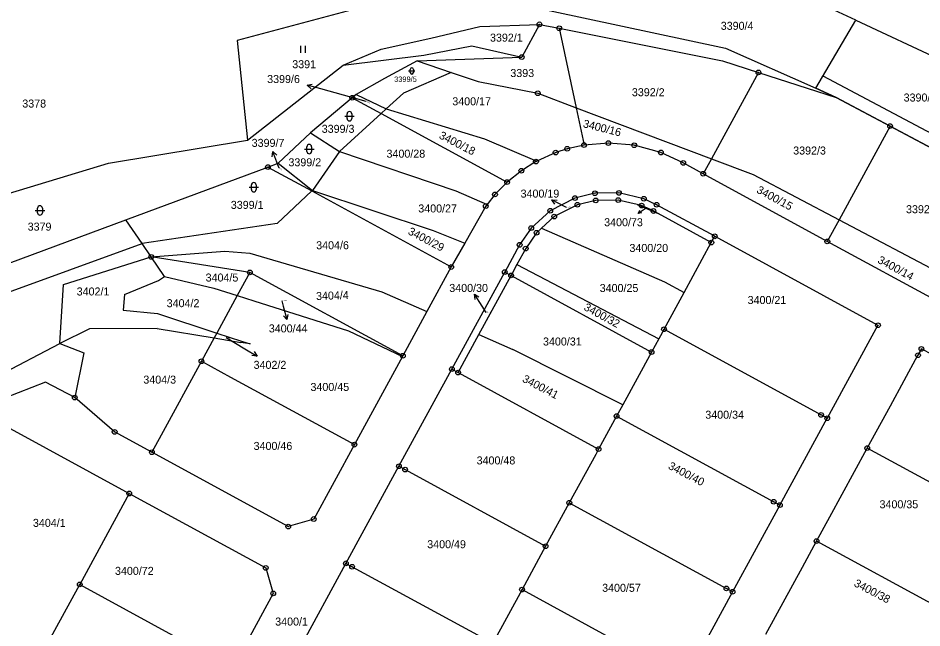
# Model space of a CAD drawing. Extents: x -593183 to -588034, y -1130415 to -1124994.
# Drawn here: x -592522.3 to -592330.3, y -1128677.9 to -1128548.3 of the extents above; entities that cross this region are included whole.
import ezdxf

# ---------------------------------------------------------------- set-up
doc = ezdxf.new("R2010")
doc.units = 0
for name, color, linetype in [('Vrstva 1', 7, 'Continuous'), ('Vrstva 16', 7, 'Continuous'), ('Vrstva 18', 7, 'Continuous'), ('Vrstva 24', 7, 'Continuous'), ('Vrstva 25', 7, 'Continuous'), ('Vrstva 27', 7, 'Continuous')]:
    doc.layers.add(name, color=color, linetype=linetype)

msp = doc.modelspace()

# ---------------------------------------------------------------- linework, layer by layer
at = {"layer": 'Vrstva 1'}
for p, q in [((-592444.93, -1128544.83), (-592475.73, -1128553.1)), ((-592409.47, -1128546.67), (-592372.05, -1128554.68)), ((-592344.36, -1128548.74), (-592348.97, -1128546.63)), ((-592424.17, -1128550.07), (-592411.54, -1128549.64)), ((-592411.54, -1128549.64), (-592415.29, -1128556.59)), ((-592411.54, -1128549.64), (-592407.33, -1128550.48)), ((-592352.84, -1128563.2), (-592344.36, -1128548.74)), ((-592344.36, -1128548.74), (-592317.13, -1128561.48)), ((-592434.59, -1128552.58), (-592424.17, -1128550.07)), ((-592407.33, -1128550.48), (-592372.63, -1128557.42)), ((-592407.33, -1128550.48), (-592403.74, -1128567.36)), ((-592475.73, -1128553.1), (-592473.56, -1128574.25)), ((-592445.18, -1128554.94), (-592434.59, -1128552.58)), ((-592453.26, -1128558.33), (-592445.18, -1128554.94)), ((-592436.12, -1128556.2), (-592425.92, -1128554.2)), ((-592425.92, -1128554.2), (-592415.29, -1128556.59)), ((-592372.05, -1128554.68), (-592352.84, -1128563.2)), ((-592453.26, -1128558.33), (-592436.12, -1128556.2)), ((-592437.49, -1128557.37), (-592444.47, -1128561.15)), ((-592437.49, -1128557.37), (-592415.29, -1128556.59)), ((-592437.49, -1128557.37), (-592430.27, -1128559.85)), ((-592372.63, -1128557.42), (-592365.02, -1128559.87)), ((-592473.56, -1128574.25), (-592453.26, -1128558.33)), ((-592444.47, -1128561.15), (-592450.44, -1128564.56)), ((-592430.27, -1128559.85), (-592440.42, -1128564.24)), ((-592430.27, -1128559.85), (-592424.58, -1128561.81)), ((-592365.02, -1128559.87), (-592375.01, -1128578.22)), ((-592365.02, -1128559.87), (-592348.48, -1128565.16)), ((-592424.58, -1128561.81), (-592411.88, -1128564.28)), ((-592352.84, -1128563.2), (-592348.48, -1128565.16)), ((-592450.44, -1128564.56), (-592451.28, -1128565.25)), ((-592450.44, -1128564.56), (-592444.1, -1128567.6)), ((-592440.42, -1128564.24), (-592444.1, -1128567.6)), ((-592411.88, -1128564.28), (-592403.74, -1128567.36)), ((-592348.48, -1128565.16), (-592337.06, -1128571.27)), ((-592451.28, -1128565.25), (-592460.18, -1128572.66)), ((-592451.28, -1128565.25), (-592445.18, -1128568.58)), ((-592445.18, -1128568.58), (-592453.98, -1128576.63)), ((-592444.1, -1128567.6), (-592445.18, -1128568.58)), ((-592445.18, -1128568.58), (-592418.41, -1128583.17)), ((-592444.1, -1128567.6), (-592423.18, -1128573.94)), ((-592403.74, -1128567.36), (-592402.06, -1128575.28)), ((-592403.74, -1128567.36), (-592375.01, -1128578.22)), ((-592460.18, -1128572.66), (-592467.04, -1128579.17)), ((-592460.18, -1128572.66), (-592453.98, -1128576.63)), ((-592337.06, -1128571.27), (-592347.9, -1128591.2)), ((-592337.06, -1128571.27), (-592318.26, -1128581.3)), ((-592503.1, -1128579.13), (-592473.56, -1128574.25)), ((-592423.18, -1128573.94), (-592412.12, -1128578.72)), ((-592453.98, -1128576.63), (-592459.77, -1128584.91)), ((-592453.98, -1128576.63), (-592429.3, -1128585)), ((-592375.01, -1128578.22), (-592376.75, -1128581.4)), ((-592375.01, -1128578.22), (-592366.14, -1128581.57)), ((-592540.86, -1128590.59), (-592503.1, -1128579.13)), ((-592499.4, -1128591.19), (-592469.2, -1128579.97)), ((-592469.2, -1128579.97), (-592467.04, -1128579.17)), ((-592469.2, -1128579.97), (-592459.91, -1128585.04)), ((-592467.04, -1128579.17), (-592459.77, -1128584.91)), ((-592350.39, -1128595.77), (-592376.75, -1128581.4)), ((-592366.14, -1128581.57), (-592347.9, -1128591.2)), ((-592459.91, -1128585.04), (-592467.21, -1128591.97)), ((-592459.77, -1128584.91), (-592459.91, -1128585.04)), ((-592459.91, -1128585.04), (-592430.26, -1128601.2)), ((-592459.77, -1128584.91), (-592434.12, -1128593.44)), ((-592429.3, -1128585), (-592422.66, -1128587.9)), ((-592390.79, -1128587.92), (-592386.31, -1128589.86)), ((-592375.03, -1128596), (-592386.31, -1128589.86)), ((-592536.21, -1128604.86), (-592499.4, -1128591.19)), ((-592495.94, -1128596.23), (-592499.4, -1128591.19)), ((-592467.21, -1128591.97), (-592495.94, -1128596.23)), ((-592347.9, -1128591.2), (-592350.39, -1128595.77)), ((-592347.9, -1128591.2), (-592322.71, -1128604.5)), ((-592434.12, -1128593.44), (-592427.41, -1128596.16)), ((-592411.09, -1128592.95), (-592384.96, -1128604.33)), ((-592375.03, -1128596), (-592374.31, -1128594.68)), ((-592374.31, -1128594.68), (-592339.63, -1128613.59)), ((-592325.39, -1128609.4), (-592350.39, -1128595.77)), ((-592534.34, -1128610.21), (-592495.94, -1128596.23)), ((-592493.99, -1128599.07), (-592495.94, -1128596.23)), ((-592493.99, -1128599.07), (-592478.38, -1128597.86)), ((-592478.38, -1128597.86), (-592473.08, -1128598.28)), ((-592427.41, -1128596.16), (-592430.26, -1128601.2)), ((-592380.82, -1128606.61), (-592375.03, -1128596)), ((-592512.6, -1128604.9), (-592493.99, -1128599.07)), ((-592473.04, -1128602.36), (-592493.99, -1128599.07)), ((-592491.14, -1128603.22), (-592493.99, -1128599.07)), ((-592473.08, -1128598.28), (-592469.46, -1128599.34)), ((-592469.46, -1128599.34), (-592444.98, -1128606.5)), ((-592430.26, -1128601.2), (-592435.44, -1128610.69)), ((-592416.33, -1128600.7), (-592417.57, -1128602.99)), ((-592416.33, -1128600.7), (-592386.19, -1128616.47)), ((-592492.46, -1128604.09), (-592491.14, -1128603.22)), ((-592491.14, -1128603.22), (-592480.73, -1128605.67)), ((-592473.04, -1128602.36), (-592475.72, -1128607.27)), ((-592440.55, -1128620.07), (-592473.04, -1128602.36)), ((-592430.13, -1128622.9), (-592418.89, -1128602.27)), ((-592424.41, -1128615.53), (-592417.57, -1128602.99)), ((-592418.89, -1128602.27), (-592417.57, -1128602.99)), ((-592417.57, -1128602.99), (-592387.72, -1128619.27)), ((-592513.44, -1128617.49), (-592512.6, -1128604.9)), ((-592499.7, -1128607.03), (-592492.46, -1128604.09)), ((-592384.96, -1128604.33), (-592380.82, -1128606.61)), ((-592499.7, -1128607.03), (-592499.96, -1128610.38)), ((-592480.73, -1128605.67), (-592475.72, -1128607.27)), ((-592475.72, -1128607.27), (-592480.06, -1128615.23)), ((-592475.72, -1128607.27), (-592472.22, -1128608.37)), ((-592444.98, -1128606.5), (-592435.44, -1128610.69)), ((-592385.08, -1128614.44), (-592380.82, -1128606.61)), ((-592472.22, -1128608.37), (-592452.06, -1128614.77)), ((-592499.96, -1128610.38), (-592492.67, -1128611.11)), ((-592492.67, -1128611.11), (-592480.06, -1128615.23)), ((-592435.44, -1128610.69), (-592440.55, -1128620.07)), ((-592507.1, -1128614.37), (-592513.44, -1128617.49)), ((-592492.76, -1128614.25), (-592507.1, -1128614.37)), ((-592492.76, -1128614.25), (-592480.63, -1128616.28)), ((-592452.06, -1128614.77), (-592440.65, -1128620.25)), ((-592385.08, -1128614.44), (-592386.19, -1128616.47)), ((-592385.08, -1128614.44), (-592351.72, -1128632.63)), ((-592339.63, -1128613.59), (-592350.4, -1128633.35)), ((-592480.63, -1128616.28), (-592483.33, -1128621.24)), ((-592480.06, -1128615.23), (-592480.63, -1128616.28)), ((-592480.63, -1128616.28), (-592474.93, -1128617.22)), ((-592480.06, -1128615.23), (-592474.84, -1128616.93)), ((-592474.84, -1128616.93), (-592472.96, -1128617.55)), ((-592428.82, -1128623.62), (-592424.41, -1128615.53)), ((-592424.41, -1128615.53), (-592417.17, -1128618.7)), ((-592386.19, -1128616.47), (-592387.72, -1128619.27)), ((-592563.64, -1128643.64), (-592513.44, -1128617.49)), ((-592513.44, -1128617.49), (-592508.32, -1128619.43)), ((-592472.96, -1128617.55), (-592474.93, -1128617.22)), ((-592393.82, -1128630.46), (-592417.17, -1128618.7)), ((-592508.32, -1128619.43), (-592510.25, -1128628.95)), ((-592440.65, -1128620.25), (-592450.84, -1128638.95)), ((-592440.55, -1128620.07), (-592440.65, -1128620.25)), ((-592387.72, -1128619.27), (-592393.82, -1128630.46)), ((-592336.99, -1128630.68), (-592331.13, -1128619.94)), ((-592483.33, -1128621.24), (-592491.88, -1128636.92)), ((-592483.33, -1128621.24), (-592477.19, -1128624.6)), ((-592477.19, -1128624.6), (-592450.84, -1128638.95)), ((-592441.38, -1128643.54), (-592430.13, -1128622.9)), ((-592430.13, -1128622.9), (-592428.82, -1128623.62)), ((-592428.82, -1128623.62), (-592398.97, -1128639.9)), ((-592516.43, -1128625.68), (-592525.16, -1128629.06)), ((-592510.25, -1128628.95), (-592516.43, -1128625.68)), ((-592393.82, -1128630.46), (-592395.14, -1128632.88)), ((-592341.9, -1128639.69), (-592336.99, -1128630.68)), ((-592395.14, -1128632.88), (-592398.97, -1128639.9)), ((-592395.14, -1128632.88), (-592361.77, -1128651.07)), ((-592360.46, -1128651.78), (-592350.4, -1128633.35)), ((-592350.4, -1128633.35), (-592351.72, -1128632.63)), ((-592491.88, -1128636.92), (-592493.86, -1128640.55)), ((-592450.84, -1128638.95), (-592459.46, -1128654.75)), ((-592398.97, -1128639.9), (-592399.59, -1128641.04)), ((-592349.86, -1128654.27), (-592341.97, -1128639.82)), ((-592341.97, -1128639.82), (-592341.9, -1128639.69)), ((-592308.36, -1128657.99), (-592341.9, -1128639.69)), ((-592464.89, -1128656.35), (-592493.86, -1128640.55)), ((-592399.59, -1128641.04), (-592405.19, -1128651.31)), ((-592452.63, -1128664.17), (-592441.38, -1128643.54)), ((-592441.38, -1128643.54), (-592440.07, -1128644.25)), ((-592440.07, -1128644.25), (-592410.22, -1128660.53)), ((-592498.65, -1128649.33), (-592509.18, -1128668.65)), ((-592405.19, -1128651.31), (-592410.22, -1128660.53)), ((-592405.19, -1128651.31), (-592371.83, -1128669.5)), ((-592360.46, -1128651.78), (-592361.77, -1128651.07)), ((-592360.46, -1128651.78), (-592370.51, -1128670.22)), ((-592459.46, -1128654.75), (-592464.89, -1128656.35)), ((-592352.68, -1128659.45), (-592349.86, -1128654.27)), ((-592410.22, -1128660.53), (-592415.24, -1128669.75)), ((-592355.69, -1128664.97), (-592352.68, -1128659.45)), ((-592320.06, -1128677.23), (-592352.68, -1128659.45)), ((-592463.89, -1128684.8), (-592452.63, -1128664.17)), ((-592452.63, -1128664.17), (-592451.32, -1128664.89)), ((-592451.32, -1128664.89), (-592421.47, -1128681.16)), ((-592363.45, -1128679.2), (-592355.69, -1128664.97)), ((-592516.11, -1128681.35), (-592509.18, -1128668.65)), ((-592509.18, -1128668.65), (-592476.68, -1128686.37)), ((-592415.24, -1128669.75), (-592421.47, -1128681.16)), ((-592415.24, -1128669.75), (-592381.88, -1128687.94)), ((-592370.51, -1128670.22), (-592380.56, -1128688.66)), ((-592370.51, -1128670.22), (-592371.83, -1128669.5))]:
    msp.add_line(p, q, dxfattribs=at)
for points in [[(-592402.06, -1128575.28), (-592405.64, -1128576.08), (-592408.09, -1128576.88), (-592412.12, -1128578.72)], [(-592376.75, -1128581.4), (-592380.99, -1128579.08), (-592385.73, -1128576.87), (-592391.41, -1128575.33), (-592396.9, -1128574.86), (-592402.06, -1128575.28)], [(-592412.12, -1128578.72), (-592412.27, -1128578.79), (-592415.38, -1128580.74), (-592418.41, -1128583.17)], [(-592418.41, -1128583.17), (-592420.98, -1128585.79), (-592422.66, -1128587.9)], [(-592374.31, -1128594.68), (-592386.65, -1128587.96), (-592389.35, -1128586.71), (-592394.65, -1128585.47), (-592399.76, -1128585.54), (-592404, -1128586.55), (-592409.24, -1128589.24), (-592413.29, -1128592.93), (-592415.74, -1128596.49), (-592418.89, -1128602.27)], [(-592422.66, -1128587.9), (-592422.93, -1128588.25), (-592427.41, -1128596.16)], [(-592390.79, -1128587.92), (-592394.81, -1128586.97), (-592399.57, -1128587.04), (-592403.48, -1128587.97), (-592408.38, -1128590.48), (-592411.09, -1128592.95)], [(-592386.31, -1128589.86), (-592387.32, -1128589.3), (-592389.84, -1128588.14), (-592390.79, -1128587.92)], [(-592411.09, -1128592.95), (-592412.15, -1128593.92), (-592414.46, -1128597.28), (-592416.33, -1128600.7)], [(-592295.37, -1128637.73), (-592330.41, -1128618.62), (-592331.13, -1128619.94)], [(-592493.86, -1128640.55), (-592501.76, -1128636.24), (-592510.25, -1128628.95)], [(-592536.39, -1128635.14), (-592524.76, -1128635.09), (-592498.65, -1128649.33)], [(-592498.65, -1128649.33), (-592469.67, -1128665.13), (-592468.08, -1128670.56), (-592476.68, -1128686.37)]]:
    msp.add_lwpolyline(points, dxfattribs=at)
at = {"layer": 'Vrstva 16'}
for p, q in [((-592448.34, -1128566.06), (-592457.99, -1128563.37)), ((-592466.81, -1128580.23), (-592467.1, -1128579.48)), ((-592405.82, -1128588.56), (-592406.24, -1128588.34)), ((-592466.28, -1128608.39), (-592465.97, -1128609.5)), ((-592422.83, -1128610.87), (-592423.71, -1128609.52)), ((-592478.1, -1128616.2), (-592474.08, -1128618.59))]:
    msp.add_line(p, q, dxfattribs=at)
at = {"layer": 'Vrstva 24'}
for centre, radius in [((-592411.54, -1128549.64), 0.5), ((-592411.54, -1128549.64), 0.0327), ((-592407.33, -1128550.48), 0.5), ((-592407.33, -1128550.48), 0.0327), ((-592415.29, -1128556.59), 0.5), ((-592415.29, -1128556.59), 0.0327), ((-592365.02, -1128559.87), 0.5), ((-592365.02, -1128559.87), 0.0327), ((-592451.28, -1128565.25), 0.5), ((-592451.28, -1128565.25), 0.0327), ((-592411.88, -1128564.28), 0.5), ((-592411.88, -1128564.28), 0.0327), ((-592337.06, -1128571.27), 0.5), ((-592337.06, -1128571.27), 0.0327), ((-592402.06, -1128575.28), 0.5), ((-592396.9, -1128574.86), 0.5), ((-592396.9, -1128574.86), 0.0327), ((-592391.41, -1128575.33), 0.5), ((-592408.09, -1128576.88), 0.5), ((-592405.64, -1128576.08), 0.5), ((-592405.64, -1128576.08), 0.0327), ((-592402.06, -1128575.28), 0.0327), ((-592391.41, -1128575.33), 0.0327), ((-592385.73, -1128576.87), 0.5), ((-592412.27, -1128578.79), 0.5), ((-592408.09, -1128576.88), 0.0327), ((-592385.73, -1128576.87), 0.0327), ((-592380.99, -1128579.08), 0.5), ((-592469.2, -1128579.97), 0.5), ((-592469.2, -1128579.97), 0.0327), ((-592415.38, -1128580.74), 0.5), ((-592412.27, -1128578.79), 0.0327), ((-592380.99, -1128579.08), 0.0327), ((-592415.38, -1128580.74), 0.0327), ((-592376.75, -1128581.4), 0.5), ((-592376.75, -1128581.4), 0.0327), ((-592418.41, -1128583.17), 0.5), ((-592418.41, -1128583.17), 0.0327), ((-592420.98, -1128585.79), 0.5), ((-592420.98, -1128585.79), 0.0327), ((-592404, -1128586.55), 0.5), ((-592399.76, -1128585.54), 0.5), ((-592399.76, -1128585.54), 0.0327), ((-592394.65, -1128585.47), 0.5), ((-592394.65, -1128585.47), 0.0327), ((-592389.35, -1128586.71), 0.5), ((-592422.93, -1128588.25), 0.5), ((-592422.93, -1128588.25), 0.0327), ((-592404, -1128586.55), 0.0327), ((-592403.48, -1128587.97), 0.5), ((-592403.48, -1128587.97), 0.0327), ((-592399.57, -1128587.04), 0.5), ((-592399.57, -1128587.04), 0.0327), ((-592394.81, -1128586.97), 0.5), ((-592394.81, -1128586.97), 0.0327), ((-592389.84, -1128588.14), 0.5), ((-592389.84, -1128588.14), 0.0327), ((-592389.35, -1128586.71), 0.0327), ((-592386.65, -1128587.96), 0.5), ((-592386.65, -1128587.96), 0.0327), ((-592409.24, -1128589.24), 0.5), ((-592409.24, -1128589.24), 0.0327), ((-592408.38, -1128590.48), 0.5), ((-592387.32, -1128589.3), 0.5), ((-592387.32, -1128589.3), 0.0327), ((-592408.38, -1128590.48), 0.0327), ((-592413.29, -1128592.93), 0.5), ((-592413.29, -1128592.93), 0.0327), ((-592412.15, -1128593.92), 0.5), ((-592412.15, -1128593.92), 0.0327), ((-592375.03, -1128596), 0.5), ((-592374.31, -1128594.68), 0.5), ((-592374.31, -1128594.68), 0.0327), ((-592350.39, -1128595.77), 0.5), ((-592350.39, -1128595.77), 0.0327), ((-592415.74, -1128596.49), 0.5), ((-592415.74, -1128596.49), 0.0327), ((-592414.46, -1128597.28), 0.5), ((-592414.46, -1128597.28), 0.0327), ((-592375.03, -1128596), 0.0327), ((-592493.99, -1128599.07), 0.5), ((-592493.99, -1128599.07), 0.0327), ((-592430.26, -1128601.2), 0.5), ((-592430.26, -1128601.2), 0.0327), ((-592473.04, -1128602.36), 0.5), ((-592473.04, -1128602.36), 0.0327), ((-592418.89, -1128602.27), 0.5), ((-592418.89, -1128602.27), 0.0327), ((-592417.57, -1128602.99), 0.5), ((-592417.57, -1128602.99), 0.0327), ((-592339.63, -1128613.59), 0.5), ((-592385.08, -1128614.44), 0.5), ((-592385.08, -1128614.44), 0.0327), ((-592339.63, -1128613.59), 0.0327), ((-592387.72, -1128619.27), 0.5), ((-592330.41, -1128618.62), 0.5), ((-592330.41, -1128618.62), 0.0327), ((-592483.33, -1128621.24), 0.5), ((-592440.55, -1128620.07), 0.5), ((-592440.55, -1128620.07), 0.0327), ((-592387.72, -1128619.27), 0.0327), ((-592331.13, -1128619.94), 0.5), ((-592331.13, -1128619.94), 0.0327), ((-592483.33, -1128621.24), 0.0327), ((-592430.13, -1128622.9), 0.5), ((-592430.13, -1128622.9), 0.0327), ((-592428.82, -1128623.62), 0.5), ((-592428.82, -1128623.62), 0.0327), ((-592510.25, -1128628.95), 0.5), ((-592510.25, -1128628.95), 0.0327), ((-592395.14, -1128632.88), 0.5), ((-592351.72, -1128632.63), 0.5), ((-592395.14, -1128632.88), 0.0327), ((-592351.72, -1128632.63), 0.0327), ((-592350.4, -1128633.35), 0.5), ((-592350.4, -1128633.35), 0.0327), ((-592501.76, -1128636.24), 0.5), ((-592501.76, -1128636.24), 0.0327), ((-592493.86, -1128640.55), 0.5), ((-592450.84, -1128638.95), 0.5), ((-592450.84, -1128638.95), 0.0327), ((-592398.97, -1128639.9), 0.5), ((-592398.97, -1128639.9), 0.0327), ((-592341.9, -1128639.69), 0.5), ((-592341.9, -1128639.69), 0.0327), ((-592493.86, -1128640.55), 0.0327), ((-592441.38, -1128643.54), 0.5), ((-592441.38, -1128643.54), 0.0327), ((-592440.07, -1128644.25), 0.5), ((-592440.07, -1128644.25), 0.0327), ((-592498.65, -1128649.33), 0.5), ((-592498.65, -1128649.33), 0.0327), ((-592405.19, -1128651.31), 0.5), ((-592405.19, -1128651.31), 0.0327), ((-592361.77, -1128651.07), 0.5), ((-592361.77, -1128651.07), 0.0327), ((-592360.46, -1128651.78), 0.5), ((-592360.46, -1128651.78), 0.0327), ((-592459.46, -1128654.75), 0.5), ((-592459.46, -1128654.75), 0.0327), ((-592464.89, -1128656.35), 0.5), ((-592464.89, -1128656.35), 0.0327), ((-592352.68, -1128659.45), 0.5), ((-592410.22, -1128660.53), 0.5), ((-592410.22, -1128660.53), 0.0327), ((-592352.68, -1128659.45), 0.0327), ((-592469.67, -1128665.13), 0.5), ((-592452.63, -1128664.17), 0.5), ((-592452.63, -1128664.17), 0.0327), ((-592451.32, -1128664.89), 0.5), ((-592451.32, -1128664.89), 0.0327), ((-592469.67, -1128665.13), 0.0327), ((-592509.18, -1128668.65), 0.5), ((-592509.18, -1128668.65), 0.0327), ((-592468.08, -1128670.56), 0.5), ((-592468.08, -1128670.56), 0.0327), ((-592415.24, -1128669.75), 0.5), ((-592415.24, -1128669.75), 0.0327), ((-592371.83, -1128669.5), 0.5), ((-592371.83, -1128669.5), 0.0327), ((-592370.51, -1128670.22), 0.5), ((-592370.51, -1128670.22), 0.0327)]:
    msp.add_circle(centre, radius, dxfattribs=at)
at = {"layer": 'Vrstva 25'}
for p, q in [((-592462.27, -1128554.19), (-592462.27, -1128555.69)), ((-592461.24, -1128555.69), (-592461.24, -1128554.19)), ((-592438.98, -1128559.86), (-592438.98, -1128559.2)), ((-592438.32, -1128559.2), (-592438.32, -1128559.86)), ((-592439.32, -1128559.53), (-592437.98, -1128559.53)), ((-592457.99, -1128563.37), (-592460.88, -1128562.57)), ((-592452.39, -1128569.66), (-592452.39, -1128568.66)), ((-592451.39, -1128568.66), (-592451.39, -1128569.66)), ((-592452.89, -1128569.16), (-592450.89, -1128569.16)), ((-592467.1, -1128579.48), (-592468.18, -1128576.68)), ((-592461.42, -1128576.14), (-592459.42, -1128576.14)), ((-592460.92, -1128576.64), (-592460.92, -1128575.64)), ((-592459.92, -1128575.64), (-592459.92, -1128576.64)), ((-592473.21, -1128584.26), (-592471.21, -1128584.26)), ((-592472.71, -1128584.76), (-592472.71, -1128583.76)), ((-592471.71, -1128583.76), (-592471.71, -1128584.76)), ((-592406.24, -1128588.34), (-592408.9, -1128586.95)), ((-592518.62, -1128589.19), (-592516.62, -1128589.19)), ((-592518.12, -1128589.69), (-592518.12, -1128588.69)), ((-592517.12, -1128588.69), (-592517.12, -1128589.69)), ((-592388.86, -1128588.68), (-592390.56, -1128589.81)), ((-592423.71, -1128609.52), (-592425.34, -1128607)), ((-592465.97, -1128609.5), (-592465.17, -1128612.39)), ((-592474.08, -1128618.59), (-592471.5, -1128620.13))]:
    msp.add_line(p, q, dxfattribs=at)
for points in [[(-592460.05, -1128563.32), (-592460.88, -1128562.57), (-592459.78, -1128562.35)], [(-592468.29, -1128577.79), (-592468.18, -1128576.68), (-592467.35, -1128577.43)], [(-592408.24, -1128587.86), (-592408.9, -1128586.95), (-592407.78, -1128586.97)], [(-592389.8, -1128589.72), (-592390.56, -1128589.81), (-592390.18, -1128589.15)], [(-592425.22, -1128608.11), (-592425.34, -1128607), (-592424.38, -1128607.57)], [(-592464.95, -1128611.29), (-592465.17, -1128612.39), (-592465.92, -1128611.56)], [(-592472.11, -1128619.18), (-592471.5, -1128620.13), (-592472.62, -1128620.04)]]:
    msp.add_lwpolyline(points, dxfattribs=at)
for centre, radius, start, end in [((-592438.65, -1128559.2), 0.335, 90, 180), ((-592438.65, -1128559.2), 0.335, 0, 90), ((-592438.65, -1128559.86), 0.335, 180, 270), ((-592438.65, -1128559.86), 0.335, 270, 0), ((-592451.89, -1128568.66), 0.5, 90, 180), ((-592451.89, -1128568.66), 0.5, 0, 90), ((-592451.89, -1128569.66), 0.5, 180, 270), ((-592451.89, -1128569.66), 0.5, 270, 0), ((-592460.42, -1128575.64), 0.5, 90, 180), ((-592460.42, -1128576.64), 0.5, 180, 270), ((-592460.42, -1128575.64), 0.5, 0, 90), ((-592460.42, -1128576.64), 0.5, 270, 0), ((-592472.21, -1128583.76), 0.5, 90, 180), ((-592472.21, -1128583.76), 0.5, 0, 90), ((-592472.21, -1128584.76), 0.5, 180, 270), ((-592472.21, -1128584.76), 0.5, 270, 0), ((-592517.62, -1128588.69), 0.5, 90, 180), ((-592517.62, -1128588.69), 0.5, 0, 90), ((-592517.62, -1128589.69), 0.5, 180, 270), ((-592517.62, -1128589.69), 0.5, 270, 0)]:
    msp.add_arc(centre, radius, start, end, dxfattribs=at)
at = {"layer": 'Vrstva 27'}
for p, q in [((-592352.84, -1128563.2), (-592351.32, -1128560.6)), ((-592351.32, -1128560.6), (-592316.73, -1128578.94)), ((-592348.48, -1128565.16), (-592352.84, -1128563.2)), ((-592318.26, -1128581.3), (-592348.48, -1128565.16))]:
    msp.add_line(p, q, dxfattribs=at)

# ---------------------------------------------------------------- texts
at = {"layer": 'Vrstva 16'}
for s, p in [('3399/6', (-592469.37, -1128562.11)), ('3399/7', (-592472.66, -1128575.67)), ('3400/19', (-592415.54, -1128586.45)), ('3400/73', (-592397.79, -1128592.54)), ('3400/30', (-592430.69, -1128606.5)), ('3400/44', (-592469.02, -1128615.1)), ('3402/2', (-592472.25, -1128622.84))]:
    msp.add_text(s, height=1.7, dxfattribs=at).set_placement(p)
at = {"layer": 'Vrstva 18'}
for s, height, p in [('3390/4', 1.7, (-592373.03, -1128550.8)), ('3392/1', 1.7, (-592422.04, -1128553.31)), ('3391', 1.7, (-592464.04, -1128558.96)), ('3393', 1.7, (-592417.72, -1128560.83)), ('3399/5', 1.14, (-592442.4, -1128561.87)), ('3392/2', 1.7, (-592391.9, -1128564.91)), ('3400/17', 1.7, (-592430.05, -1128566.84)), ('3390/3', 1.7, (-592334.18, -1128566.04)), ('3378', 1.7, (-592521.38, -1128567.32)), ('3399/3', 1.7, (-592457.78, -1128572.69)), ('3400/28', 1.7, (-592444.02, -1128577.97)), ('3392/3', 1.7, (-592357.64, -1128577.3)), ('3399/2', 1.7, (-592464.85, -1128579.8)), ('3399/1', 1.7, (-592477.09, -1128588.85)), ('3400/27', 1.7, (-592437.27, -1128589.61)), ('3392/4', 1.7, (-592333.67, -1128589.77)), ('3400/19', 0.2, (-592405.82, -1128588.56)), ('3379', 1.7, (-592520.24, -1128593.47)), ('3404/6', 1.7, (-592458.96, -1128597.43)), ('3400/20', 1.7, (-592392.42, -1128598)), ('3404/5', 1.7, (-592482.44, -1128604.29)), ('3402/1', 1.7, (-592509.83, -1128607.25)), ('3400/25', 1.7, (-592398.74, -1128606.52)), ('3400/21', 1.7, (-592367.32, -1128609.07)), ('3404/2', 1.7, (-592490.71, -1128609.74)), ('3400/44', 0.2, (-592466.28, -1128608.39)), ('3400/30', 0.2, (-592422.83, -1128610.87)), ('3400/31', 1.7, (-592410.78, -1128617.88)), ('3404/3', 1.7, (-592495.67, -1128625.98)), ('3400/45', 1.7, (-592460.17, -1128627.54)), ('3400/34', 1.7, (-592376.31, -1128633.44)), ('3400/46', 1.7, (-592472.25, -1128640.07)), ('3400/48', 1.7, (-592424.88, -1128643.15)), ('3400/35', 1.7, (-592339.3, -1128652.47)), ('3404/1', 1.7, (-592519.12, -1128656.42)), ('3400/49', 1.7, (-592435.37, -1128660.96)), ('3400/72', 1.7, (-592501.69, -1128666.62)), ('3400/57', 1.7, (-592398.22, -1128670.22)), ('3400/1', 1.7, (-592467.66, -1128677.39))]:
    msp.add_text(s, height=height, dxfattribs=at).set_placement(p)
for s, height, rotation, p in [('3399/6', 0.2, 328.0791, (-592448.34, -1128566.06)), ('3400/16', 1.7, 345.8768, (-592402.4, -1128571.47)), ('3400/18', 1.7, 332.796, (-592433.01, -1128573.77)), ('3399/7', 0.2, 318.3018, (-592466.81, -1128580.23)), ('3400/15', 1.7, 331.6309, (-592365.57, -1128585.32)), ('3400/73', 0.2, 334.5025, (-592388.86, -1128588.68)), ('3400/29', 1.7, 332.2589, (-592439.61, -1128594.15)), ('3400/14', 1.7, 331.6309, (-592339.86, -1128600.21)), ('3404/4', 1.7, 2.0014, (-592458.96, -1128608.23)), ('3400/32', 1.7, 331.2941, (-592402.27, -1128610.24)), ('3402/2', 0.2, 337.0362, (-592478.1, -1128616.2)), ('3400/41', 1.7, 332.2815, (-592415.33, -1128625.49)), ('3400/40', 1.7, 332.2815, (-592384.34, -1128643.99)), ('3400/38', 1.7, 332.2815, (-592344.88, -1128668.92))]:
    msp.add_text(s, height=height, rotation=rotation, dxfattribs=at).set_placement(p)

doc.saveas('drawing.dxf')
